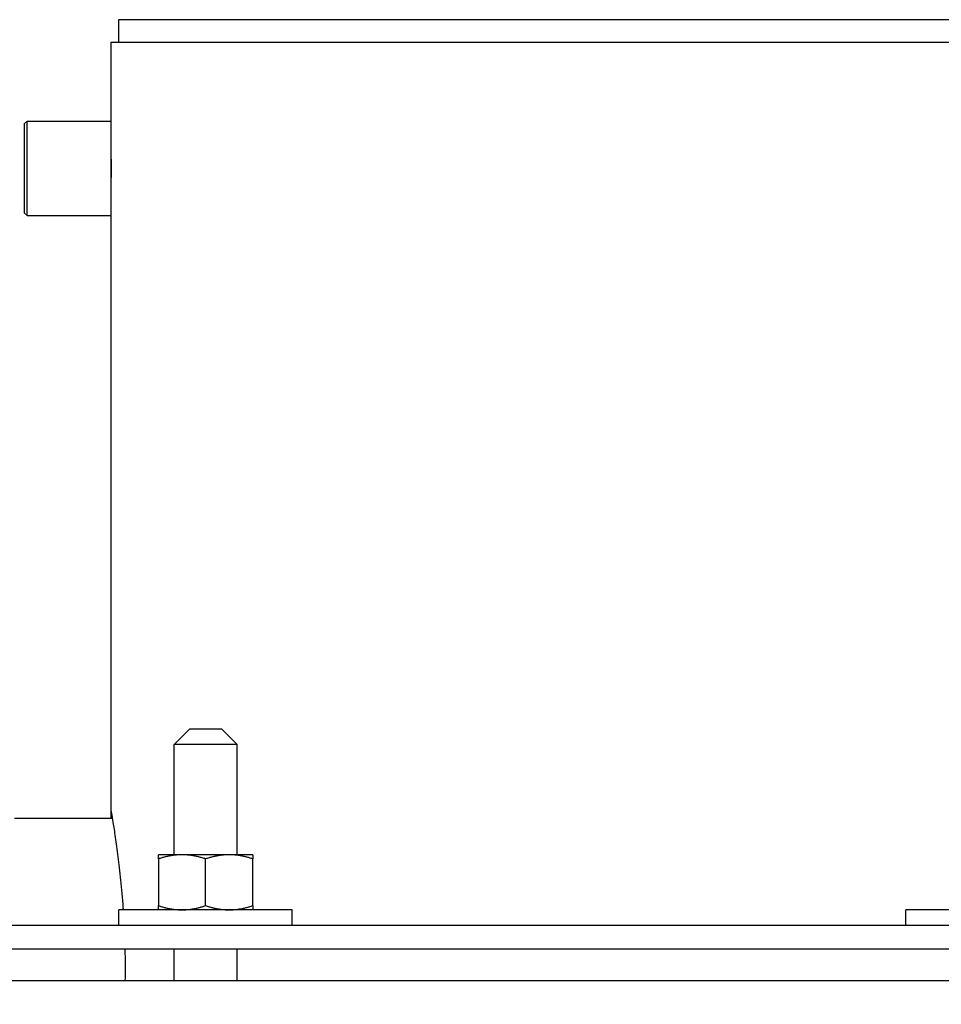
# Model space of a CAD drawing. Header units: inches. Extents: x 1 to 669, y 0 to 417.
# Tile 312 of 448: x 327 to 334, y 262 to 270. Entities that reach past the tile are written whole.
import ezdxf

# ---------------------------------------------------------------- set-up
doc = ezdxf.new("R2010")
doc.units = ezdxf.units.IN
doc.header["$LTSCALE"] = 12
doc.header["$MEASUREMENT"] = 0
doc.header["$PDMODE"] = 1
doc.layers.get('0').update_dxf_attribs({"linetype": 'CONTINUOUS'})
doc.layers.get('Defpoints').update_dxf_attribs({"linetype": 'CONTINUOUS'})
doc.layers.add('D', color=2, linetype='CONTINUOUS')
doc.layers.add('X', color=1, linetype='CONTINUOUS')
doc.styles.get("Standard").update_dxf_attribs({"font": 'SIMPLEX.SHX', "width": 0.875})
doc.dimstyles.new('STANDARD$0', dxfattribs={"dimscale": 32, "dimtxt": 0.09375, "dimasz": 0.0625, "dimexe": 0.03125, "dimexo": 0.03125, "dimgap": 0.03125, "dimtad": 1, "dimtih": 1, "dimtoh": 1, "dimdec": 4, "dimzin": 12, "dimdsep": 46, "dimlunit": 5, "dimtxsty": 'Standard', "dimcen": -0.03125, "dimclrd": 256, "dimclre": 256, "dimclrt": 256, "dimadec": 0, "dimazin": 0, "dimtfac": 0.875, "dimtdec": 4, "dimtofl": 0, "dimtmove": 0, "dimatfit": 3, "dimfxl": 1, "dimtolj": 1, "dimtzin": 12, "dimlwd": 13, "dimlwe": 13, "dimarcsym": 0})

# ---------------------------------------------------------------- blocks, each defined once
blk = doc.blocks.new('*D70')
at = {"layer": 'D', "lineweight": 13, "transparency": 16777216}
for p, q in [((327.5446, 287.0038), (425.2048, 287.0038)), ((424.2048, 285.0038), (424.2048, 231.3716)), ((424.2048, 167.621), (424.2048, 223.2466)), ((370.1312, 165.621), (425.2048, 165.621))]:
    blk.add_line(p, q, dxfattribs=at)
at = {"layer": 'D', "transparency": 16777216}
for points in [[(423.8715, 285.0038), (424.5382, 285.0038), (424.2048, 287.0038)], [(423.8715, 167.621), (424.5382, 167.621), (424.2048, 165.621)]]:
    blk.add_solid(points, dxfattribs=at)
at = {"layer": 'Defpoints', "color": 0, "transparency": 16777216}
for p in [(326.5446, 287.0038), (369.1312, 165.621), (424.2048, 165.621)]:
    blk.add_point(p, dxfattribs=at)
at = {"layer": 'D', "transparency": 16777216, "insert": (424.2048, 227.3091), "char_height": 3, "attachment_point": 5}
blk.add_mtext('\\A1;121{\\H0.875x;\\S1/2;}{}{\\C2;%%p1}', dxfattribs=at)

msp = doc.modelspace()

# ---------------------------------------------------------------- linework, layer by layer
at = {"extrusion": (-1, 4.93038e-32, -2.22045e-16)}
for p, q in [((328.20115, 263.99597), (328.07615, 263.87097)), ((328.20115, 263.99597), (328.45115, 263.99597)), ((328.45115, 263.99597), (328.57615, 263.87097)), ((328.57615, 263.87097), (328.07615, 263.87097)), ((328.07615, 262.99597), (328.07615, 263.87097)), ((328.57615, 262.99597), (328.57615, 263.87097)), ((328.70115, 262.99597), (327.95115, 262.99597)), ((327.95115, 262.96248), (327.95115, 262.59197)), ((328.32615, 262.59197), (328.32615, 262.96248)), ((328.70115, 262.59197), (328.70115, 262.96248)), ((329.01365, 262.55847), (327.63865, 262.55847)), ((327.63865, 262.43347), (327.63865, 262.55847)), ((329.01365, 262.43347), (329.01365, 262.55847)), ((335.25901, 262.55847), (333.88401, 262.55847)), ((333.88401, 262.43347), (333.88401, 262.55847)), ((343.74868, 262.43347), (325.39434, 262.43347)), ((334.32151, 262.24597), (325.39434, 262.24597)), ((328.07615, 261.99597), (328.07615, 262.24597)), ((328.57615, 261.99597), (328.57615, 262.24597)), ((379.94651, 261.99597), (304.57151, 261.99597))]:
    msp.add_line(p, q, dxfattribs=at)
for points, weights in [([(327.95115, 262.96248), (327.95115, 262.99597), (327.95115, 262.99597)], [1.06727231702, 1.07229945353, 1]), ([(328.13865, 262.99597), (328.05163, 262.99597), (327.95115, 262.96248)], [1, 1.07229945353, 1.06727231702]), ([(328.32615, 262.96248), (328.22567, 262.99597), (328.13865, 262.99597)], [1.06727231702, 1.07229945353, 1]), ([(328.51365, 262.99597), (328.42663, 262.99597), (328.32615, 262.96248)], [1, 1.07229945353, 1.06727231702]), ([(328.70115, 262.96248), (328.60067, 262.99597), (328.51365, 262.99597)], [1.06727231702, 1.07229945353, 1]), ([(328.70115, 262.99597), (328.70115, 262.99597), (328.70115, 262.96248)], [1, 1.07229945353, 1.06727231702]), ([(327.95115, 262.59197), (328.05163, 262.55847), (328.13865, 262.55847)], [1.06727231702, 1.07229945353, 1]), ([(327.95115, 262.55847), (327.95115, 262.55847), (327.95115, 262.59197)], [1, 1.07229945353, 1.06727231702]), ([(328.13865, 262.55847), (328.22567, 262.55847), (328.32615, 262.59197)], [1, 1.07229945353, 1.06727231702]), ([(328.32615, 262.59197), (328.42663, 262.55847), (328.51365, 262.55847)], [1.06727231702, 1.07229945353, 1]), ([(328.51365, 262.55847), (328.60067, 262.55847), (328.70115, 262.59197)], [1, 1.07229945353, 1.06727231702]), ([(328.70115, 262.59197), (328.70115, 262.55847), (328.70115, 262.55847)], [1.06727231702, 1.07229945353, 1])]:
    msp.add_rational_spline(points, weights, degree=2)
at = {"layer": 'X', "extrusion": (-1, 4.93038e-32, -2.22045e-16)}
for p, q in [((341.50901, 269.62527), (327.63401, 269.62527)), ((327.63401, 269.62527), (327.63401, 269.44597)), ((327.57471, 269.44597), (327.57471, 263.28347)), ((327.57471, 269.44597), (341.56831, 269.44597)), ((326.88721, 268.79875), (326.90943, 268.82097)), ((326.90943, 268.07097), (326.90943, 268.82097)), ((326.90943, 268.82097), (327.57471, 268.82097)), ((326.88721, 268.79875), (326.88721, 268.09319)), ((326.88721, 268.09319), (326.90943, 268.07097)), ((326.90943, 268.07097), (327.57471, 268.07097)), ((327.5856, 263.28347), (326.81071, 263.28347))]:
    msp.add_line(p, q, dxfattribs=at)
at = {"layer": 'X'}
for points, knots in [([(327.57471, 268.57097), (327.57471, 268.57097), (327.57477, 268.56784), (327.57498, 268.55508), (327.57513, 268.54546), (327.57541, 268.52326), (327.57556, 268.50921), (327.57577, 268.47841), (327.57583, 268.46167), (327.57583, 268.43028), (327.57577, 268.41354), (327.57556, 268.38274), (327.57541, 268.36868), (327.57513, 268.34649), (327.57498, 268.33687), (327.57477, 268.32411), (327.57471, 268.32097), (327.57471, 268.32097)], [0.47840302, 0.47840302, 0.47840302, 0.47840302, 0.59800377, 0.59800377, 0.71760453, 0.71760453, 0.83720528, 0.83720528, 0.95680604, 0.95680604, 1.07640679, 1.07640679, 1.19600755, 1.19600755, 1.3156083, 1.3156083, 1.43520906, 1.43520906, 1.43520906, 1.43520906]), ([(327.57471, 263.34597), (327.57471, 263.34597), (327.57607, 263.33843), (327.58163, 263.30671), (327.58583, 263.28255), (327.59639, 263.21871), (327.60275, 263.17899), (327.61642, 263.08726), (327.62371, 263.03525), (327.63782, 262.92446), (327.64513, 262.86187), (327.65888, 262.72552), (327.6653, 262.65176), (327.67102, 262.56937), (327.67139, 262.56393), (327.67175, 262.55847)], [4.7950031, 4.7950031, 4.7950031, 4.7950031, 5.3943678, 5.3943678, 5.9937326, 5.9937326, 6.5930974, 6.5930974, 7.1924621, 7.1924621, 7.7918481, 7.7918481, 8.3912341, 8.3912341, 8.433481, 8.433481, 8.433481, 8.433481]), ([(327.68564, 262.24597), (327.68673, 262.19545), (327.68727, 262.1452), (327.68727, 262.06302), (327.68703, 262.02962), (327.68655, 261.99597)], [9.21491999, 9.21491999, 9.21491999, 9.21491999, 9.5900061, 9.5900061, 9.84106681, 9.84106681, 9.84106681, 9.84106681])]:
    msp.add_open_spline(points, degree=3, knots=knots, dxfattribs=at)

# ---------------------------------------------------------------- dimensions: what is measured, and where the dimension line sits
at = {"layer": 'D'}
dim = msp.add_linear_dim(base=(424.20482, 165.62097), p1=(326.54465, 287.0038), p2=(369.1312, 165.62097), angle=90, text='<>{}{\\C2;%%p1}', dimstyle='STANDARD$0', override={"dimdec": 1, "dimtp": 1, "dimtm": 1, "dimarcsym": 1}, dxfattribs=at)
dim.commit()
dim.dimension.update_dxf_attribs({"geometry": '*D70', "text_midpoint": (424.20482, 227.30911), "dimtype": 160})

doc.saveas('drawing.dxf')
